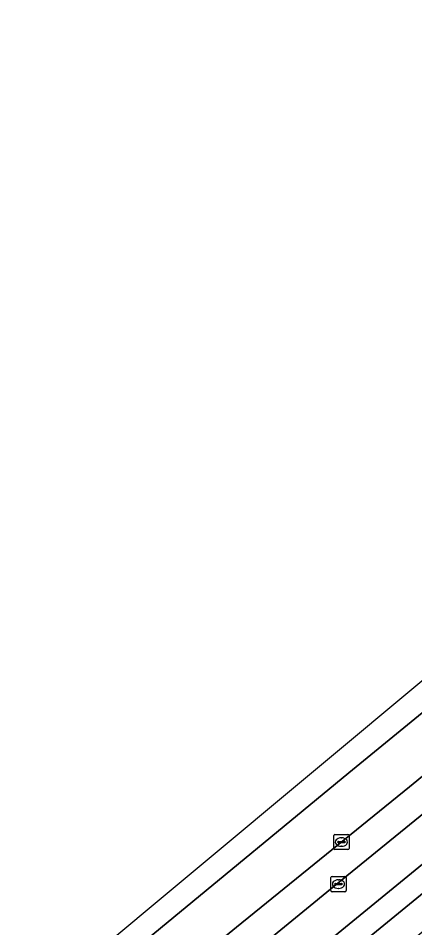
# Model space of a CAD drawing. Extents: x 162523 to 163266, y 381230 to 382050.
# Drawn here: x 162602.5 to 162628.6, y 381894.7 to 381954.5 of the extents above; entities that cross this region are included whole.
import ezdxf

# ---------------------------------------------------------------- set-up
doc = ezdxf.new("R2010")
doc.units = 0
for name, color, linetype in [('IMGEO_Groenvoorziening', 7, 'Continuous'), ('IMGEO_Haag', 7, 'Continuous'), ('IMGEO_Kolk', 7, 'Continuous'), ('IMGEO_Parkeervlak_open', 7, 'Continuous'), ('IMGEO_Rijbaan_lokaal_gesloten', 7, 'Continuous'), ('IMGEO_Rijbaan_lokaal_open', 7, 'Continuous'), ('IMGEO_Rijbaan_regionaal_gesloten', 7, 'Continuous')]:
    doc.layers.add(name, color=color, linetype=linetype)

msp = doc.modelspace()

# ---------------------------------------------------------------- linework, layer by layer
at = {"layer": 'IMGEO_Groenvoorziening'}
for points in [[(162680.739, 381946.928), (162671.529, 381939.448), (162665.643, 381934.608), (162662.907, 381932.358), (162646.842, 381919.202), (162628.275, 381903.978), (162616.901, 381894.769), (162600.282, 381881.209), (162593.659, 381875.675), (162587.814, 381870.584), (162581.631, 381865.192), (162576.654, 381860.802), (162570.541, 381855.349), (162568.79, 381853.73), (162563.048, 381848.267), (162562.147, 381847.417)], [(162562.824, 381846.988), (162573.602, 381856.338), (162582.504, 381864.006), (162588.508, 381868.991), (162589.487, 381869.827), (162603.985, 381881.713), (162607.58, 381884.559), (162623.559, 381897.652), (162657.024, 381924.879)]]:
    msp.add_lwpolyline(points, dxfattribs=at)
at = {"layer": 'IMGEO_Haag'}
for points in [[(162562.824, 381846.988), (162573.602, 381856.338), (162582.504, 381864.006), (162588.508, 381868.991), (162589.487, 381869.827), (162603.985, 381881.713), (162607.58, 381884.559), (162623.559, 381897.652), (162657.024, 381924.879), (162674.516, 381939.191), (162688.899, 381951.026), (162689.109, 381951.165), (162692.795, 381954.244), (162706.361, 381965.315), (162723.06, 381979.017), (162732.21, 381986.499)], [(162680.739, 381946.928), (162671.529, 381939.448), (162665.643, 381934.608), (162662.907, 381932.358), (162646.842, 381919.202), (162628.275, 381903.978), (162616.901, 381894.769), (162600.282, 381881.209), (162593.659, 381875.675), (162587.814, 381870.584), (162581.631, 381865.192), (162576.654, 381860.802), (162570.541, 381855.349), (162568.79, 381853.73), (162563.048, 381848.267), (162562.147, 381847.417)]]:
    msp.add_lwpolyline(points, dxfattribs=at)
at = {"layer": 'IMGEO_Kolk'}
for p, q in [((162623.303, 381899.93), (162623.303, 381900.782)), ((162623.378, 381900.856), (162624.23, 381900.856)), ((162624.304, 381900.782), (162624.304, 381899.93)), ((162623.562, 381900.35), (162623.562, 381900.362)), ((162624, 381900.313), (162623.602, 381900.313)), ((162623.605, 381900.399), (162624.003, 381900.399)), ((162623.791, 381900.636), (162623.816, 381900.636)), ((162624.046, 381900.362), (162624.046, 381900.35)), ((162624.23, 381899.856), (162623.378, 381899.856)), ((162623.814, 381900.076), (162623.789, 381900.076)), ((162623.111, 381897.166), (162623.111, 381898.018)), ((162623.186, 381898.092), (162624.038, 381898.092)), ((162623.599, 381897.872), (162623.624, 381897.872)), ((162624.112, 381898.018), (162624.112, 381897.166)), ((162623.37, 381897.586), (162623.37, 381897.598)), ((162623.808, 381897.549), (162623.41, 381897.549)), ((162623.413, 381897.635), (162623.811, 381897.635)), ((162623.622, 381897.312), (162623.597, 381897.312)), ((162623.854, 381897.598), (162623.854, 381897.586)), ((162624.038, 381897.092), (162623.186, 381897.092))]:
    msp.add_line(p, q, dxfattribs=at)
for points in [[(162623.303, 381899.93), (162623.303, 381900.782)], [(162623.378, 381900.856), (162624.23, 381900.856)], [(162624.304, 381900.782), (162624.304, 381899.93)], [(162624.23, 381899.856), (162623.378, 381899.856)], [(162623.111, 381897.166), (162623.111, 381898.018)], [(162623.186, 381898.092), (162624.038, 381898.092)], [(162624.112, 381898.018), (162624.112, 381897.166)], [(162624.038, 381897.092), (162623.186, 381897.092)]]:
    msp.add_lwpolyline(points, dxfattribs=at)
for centre, radius, start, end in [((162623.38, 381900.78), 0.0765, 91.55205, 178.44795), ((162623.38, 381900.78), 0.0765, 91.55205, 178.44795), ((162624.228, 381900.78), 0.0765, 1.55205, 88.44795), ((162624.228, 381900.78), 0.0765, 1.55205, 88.44795), ((162623.602, 381900.359), 0.0403, 85.87752, 175.75265), ((162623.599, 381900.349), 0.0366, 178.93798, 274.71019), ((162624.003, 381900.356), 0.043, 264.86636, 352.45326), ((162624.007, 381900.361), 0.0386, 1.73085, 96.63898), ((162623.38, 381899.932), 0.0765, 181.55205, 268.44795), ((162623.38, 381899.932), 0.0765, 181.55205, 268.44795), ((162624.228, 381899.932), 0.0765, 271.55205, 358.44795), ((162624.228, 381899.932), 0.0765, 271.55205, 358.44795), ((162623.188, 381898.016), 0.0765, 91.55205, 178.44795), ((162623.188, 381898.016), 0.0765, 91.55205, 178.44795), ((162624.036, 381898.016), 0.0765, 1.55205, 88.44795), ((162624.036, 381898.016), 0.0765, 1.55205, 88.44795), ((162623.188, 381897.168), 0.0765, 181.55205, 268.44795), ((162623.188, 381897.168), 0.0765, 181.55205, 268.44795), ((162623.41, 381897.595), 0.0403, 85.87752, 175.75265), ((162623.407, 381897.585), 0.0366, 178.93798, 274.71019), ((162623.811, 381897.592), 0.043, 264.86636, 352.45326), ((162623.815, 381897.597), 0.0386, 1.73085, 96.63898), ((162624.036, 381897.168), 0.0765, 271.55205, 358.44795), ((162624.036, 381897.168), 0.0765, 271.55205, 358.44795)]:
    msp.add_arc(centre, radius, start, end, dxfattribs=at)
for centre, major_axis, ratio, start_param, end_param in [((162623.79, 381900.356), (-0.387, 0.002), 0.722429, 4.712389, 7.853982), ((162623.815, 381900.356), (-0.39, 0.002), 0.717154, 1.570796, 4.712389), ((162623.598, 381897.592), (-0.387, 0.002), 0.722429, 4.712389, 7.853982), ((162623.623, 381897.592), (-0.39, 0.002), 0.717154, 1.570796, 4.712389)]:
    msp.add_ellipse(centre, major_axis=major_axis, ratio=ratio, start_param=start_param, end_param=end_param, dxfattribs=at)
at = {"layer": 'IMGEO_Parkeervlak_open'}
msp.add_lwpolyline([(162734.674, 381983.196), (162734.879, 381983.414), (162719.334, 381970.721), (162660.667, 381922.782), (162621.159, 381890.444), (162606.537, 381878.623), (162607.835, 381877.056), (162611.312, 381879.905), (162622.426, 381888.955), (162627.054, 381892.753), (162628.02, 381893.546), (162645.534, 381907.811), (162660.687, 381920.23), (162678.17, 381934.546), (162692.562, 381946.284), (162710.873, 381961.232), (162726.796, 381974.271), (162733.168, 381979.496), (162733.544, 381980.135), (162733.629, 381980.885)], dxfattribs=at)
at = {"layer": 'IMGEO_Rijbaan_lokaal_gesloten'}
msp.add_lwpolyline([(162605.631, 381879.753), (162606.537, 381878.623), (162621.159, 381890.444), (162660.667, 381922.782), (162719.334, 381970.721), (162734.879, 381983.414), (162741.157, 381987.731), (162741.237, 381987.785), (162739.98, 381989.555), (162730.755, 381982.044), (162718.174, 381971.736), (162694.41, 381952.302), (162690.659, 381949.234), (162620.312, 381891.687)], close=True, dxfattribs=at)
at = {"layer": 'IMGEO_Rijbaan_lokaal_open'}
msp.add_lwpolyline([(162603.985, 381881.713), (162605.631, 381879.753), (162620.312, 381891.687), (162690.659, 381949.234), (162689.109, 381951.165), (162688.899, 381951.026), (162674.516, 381939.191), (162657.024, 381924.879), (162623.559, 381897.652), (162607.58, 381884.559)], close=True, dxfattribs=at)
at = {"layer": 'IMGEO_Rijbaan_regionaal_gesloten'}
for points in [[(162708.12, 381976.793), (162668.023, 381943.382), (162560.459, 381853.754), (162549.287, 381843.113), (162534.431, 381828.963)], [(162534.431, 381828.963), (162536.507, 381827.181), (162540.157, 381830.785), (162552.383, 381842.71), (162567.001, 381856.379), (162572.096, 381861.048), (162587.252, 381874.266), (162599.477, 381884.467), (162624.285, 381904.911), (162662.123, 381935.842), (162667.509, 381940.274), (162683.823, 381953.589)], [(162683.823, 381953.589), (162667.509, 381940.274), (162662.123, 381935.842), (162624.285, 381904.911), (162599.477, 381884.467), (162587.252, 381874.266), (162572.096, 381861.048), (162567.001, 381856.379), (162552.383, 381842.71), (162540.157, 381830.785), (162536.507, 381827.181), (162539.744, 381824.404)], [(162542.033, 381827.792), (162551.188, 381837.076), (162562.147, 381847.417), (162563.048, 381848.267), (162568.79, 381853.73), (162570.541, 381855.349), (162576.654, 381860.802), (162581.631, 381865.192), (162587.814, 381870.584), (162593.659, 381875.675), (162600.282, 381881.209), (162616.901, 381894.769), (162628.275, 381903.978), (162646.842, 381919.202), (162662.907, 381932.358), (162665.643, 381934.608), (162671.529, 381939.448), (162680.739, 381946.928)]]:
    msp.add_lwpolyline(points, dxfattribs=at)

doc.saveas('drawing.dxf')
